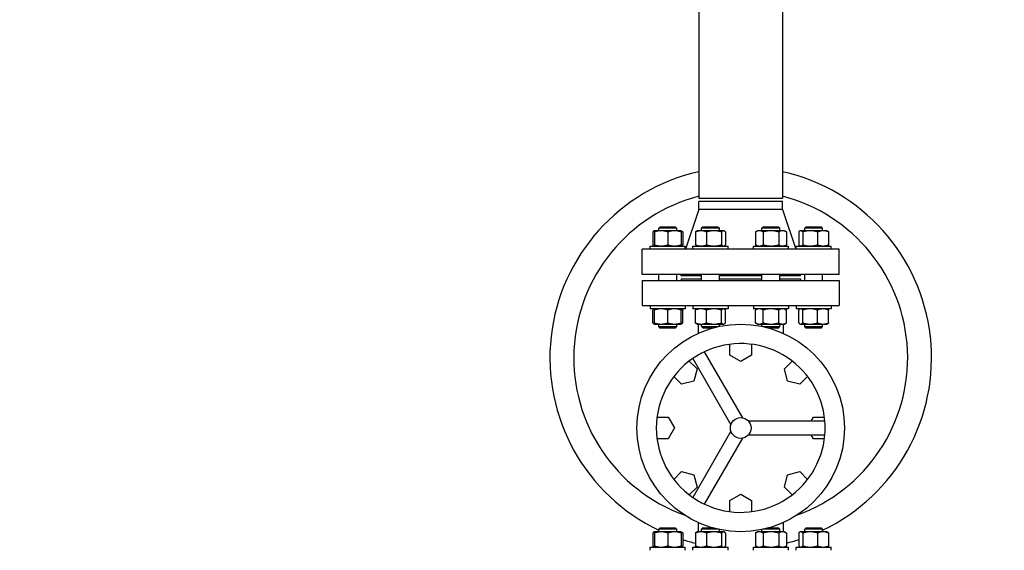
# Model space of a CAD drawing. Header units: inches. Extents: x 24 to 1128, y -94 to 748.
# Tile 493 of 546: x 403 to 444, y 658 to 680. Entities that reach past the tile are written whole.
import ezdxf

# ---------------------------------------------------------------- set-up
doc = ezdxf.new("R2010")
doc.units = ezdxf.units.IN
doc.header["$LTSCALE"] = 32
doc.header["$MEASUREMENT"] = 0
doc.layers.add('Dimension (ANSI)', color=7, linetype='Continuous', lineweight=25)
doc.layers.add('Visible (ANSI)', color=7, linetype='Continuous', lineweight=30)
doc.styles.add('Note Text (ANSI)', font='tahoma.ttf')
doc.dimstyles.new('Architectural (ANSI)', dxfattribs={"dimscale": 32, "dimtxt": 0.125, "dimasz": 0.098425, "dimexe": 0.125, "dimexo": 0.0625, "dimgap": 0.031496, "dimtad": 0, "dimtih": 1, "dimtoh": 1, "dimdec": 4, "dimrnd": 1e-08, "dimzin": 3, "dimdsep": 46, "dimlunit": 4, "dimtxsty": 'Note Text (ANSI)', "dimcen": 0.09, "dimdle": 0.393701, "dimclrd": 256, "dimclre": 256, "dimclrt": 256, "dimadec": 0, "dimazin": 3, "dimtfac": 0.96, "dimtofl": 0, "dimtmove": 0, "dimatfit": 3, "dimfxl": 1, "dimfrac": 2, "dimtolj": 1, "dimtzin": 12, "dimlwd": -1, "dimlwe": -1, "dimarcsym": 0})

# ---------------------------------------------------------------- blocks, each defined once
blk = doc.blocks.new('*D22')
at = {"layer": 'Defpoints', "color": 0, "transparency": 16777216}
for p in [(450.012, 697.62), (363.389, 480.059), (493.915, 480.059)]:
    blk.add_point(p, dxfattribs=at)
at = {"layer": 'Dimension (ANSI)', "transparency": 16777216}
for p, q in [((448.012, 697.62), (359.389, 697.62)), ((363.389, 694.471), (363.389, 595.373)), ((363.389, 483.209), (363.389, 588.307)), ((491.915, 480.059), (359.389, 480.059))]:
    blk.add_line(p, q, dxfattribs=at)
for points in [[(362.864, 694.471), (363.914, 694.471), (363.389, 697.62)], [(362.864, 483.209), (363.914, 483.209), (363.389, 480.059)]]:
    blk.add_solid(points, dxfattribs=at)
at = {"layer": 'Dimension (ANSI)', "transparency": 16777216, "insert": (350.24, 594.365), "char_height": 4, "attachment_point": 1, "style": 'Note Text (ANSI)'}
blk.add_mtext('\\A1;18\'-1 9/16"', dxfattribs=at)

msp = doc.modelspace()

# ---------------------------------------------------------------- linework, layer by layer
at = {"layer": 'Visible (ANSI)'}
for p, q in [((431.61679, 685.23641), (431.61679, 672.48641)), ((435.11679, 685.23641), (435.11679, 672.48641)), ((435.11679, 672.48641), (431.61679, 672.48641)), ((435.11679, 672.36141), (431.61679, 672.36141)), ((431.61679, 672.02141), (431.61679, 672.36141)), ((435.11679, 672.02141), (435.11679, 672.36141)), ((431.61679, 672.02141), (431.05679, 670.36141)), ((435.11679, 672.02141), (431.61679, 672.02141)), ((435.11679, 672.02141), (435.67679, 670.36141)), ((429.99625, 671.30391), (429.93375, 671.24141)), ((430.68375, 671.24141), (429.93375, 671.24141)), ((429.93375, 671.13641), (429.93375, 671.24141)), ((429.99625, 671.30391), (430.62125, 671.30391)), ((430.62125, 671.30391), (430.68375, 671.24141)), ((430.68375, 671.13641), (430.68375, 671.24141)), ((431.78761, 671.30391), (431.72511, 671.24141)), ((432.47511, 671.24141), (431.72511, 671.24141)), ((431.72511, 671.13641), (431.72511, 671.24141)), ((431.78761, 671.30391), (432.41261, 671.30391)), ((432.41261, 671.30391), (432.47511, 671.24141)), ((432.47511, 671.13641), (432.47511, 671.24141)), ((434.32097, 671.30391), (434.25847, 671.24141)), ((435.00847, 671.24141), (434.25847, 671.24141)), ((434.25847, 671.13641), (434.25847, 671.24141)), ((434.32097, 671.30391), (434.94597, 671.30391)), ((434.94597, 671.30391), (435.00847, 671.24141)), ((435.00847, 671.13641), (435.00847, 671.24141)), ((436.11233, 671.30391), (436.04983, 671.24141)), ((436.79983, 671.24141), (436.04983, 671.24141)), ((436.04983, 671.13641), (436.04983, 671.24141)), ((436.11233, 671.30391), (436.73733, 671.30391)), ((436.73733, 671.30391), (436.79983, 671.24141)), ((436.79983, 671.13641), (436.79983, 671.24141)), ((429.68136, 671.08617), (429.68136, 670.54565)), ((429.74625, 671.13641), (429.72641, 671.12495)), ((430.0275, 671.13641), (429.74625, 671.13641)), ((429.74625, 671.08617), (429.74625, 670.54565)), ((430.59, 671.13641), (430.0275, 671.13641)), ((430.30875, 671.08617), (430.30875, 670.54565)), ((430.87125, 671.13641), (430.59, 671.13641)), ((430.87125, 671.13641), (430.89109, 671.12495)), ((430.87125, 671.08617), (430.87125, 670.54565)), ((430.93614, 671.08617), (430.93614, 670.54565)), ((431.47272, 671.08617), (431.47272, 670.54565)), ((431.53761, 671.13641), (431.51777, 671.12495)), ((431.70236, 671.13641), (431.53761, 671.13641)), ((432.24569, 671.13641), (431.70236, 671.13641)), ((431.932, 671.08617), (431.932, 670.54565)), ((432.64344, 671.13641), (432.24569, 671.13641)), ((432.55939, 671.08617), (432.55939, 670.54565)), ((432.66261, 671.13641), (432.64344, 671.13641)), ((432.66261, 671.13641), (432.68245, 671.12495)), ((432.7275, 671.08617), (432.7275, 670.54565)), ((434.07097, 671.13641), (433.98395, 671.08617)), ((433.98395, 671.08617), (433.98395, 670.54565)), ((434.14633, 671.13641), (434.07097, 671.13641)), ((434.63347, 671.13641), (434.14633, 671.13641)), ((434.30871, 671.08617), (434.30871, 670.54565)), ((435.12061, 671.13641), (434.63347, 671.13641)), ((434.95823, 671.08617), (434.95823, 670.54565)), ((435.19597, 671.13641), (435.12061, 671.13641)), ((435.19597, 671.13641), (435.28299, 671.08617)), ((435.28299, 671.08617), (435.28299, 670.54565)), ((435.79745, 671.08617), (435.79745, 670.54565)), ((435.86233, 671.13641), (435.84249, 671.12495)), ((435.8815, 671.13641), (435.86233, 671.13641)), ((436.27925, 671.13641), (435.8815, 671.13641)), ((435.96555, 671.08617), (435.96555, 670.54565)), ((436.82258, 671.13641), (436.27925, 671.13641)), ((436.59294, 671.08617), (436.59294, 670.54565)), ((436.98733, 671.13641), (436.82258, 671.13641)), ((436.98733, 671.13641), (437.00718, 671.12495)), ((437.05222, 671.08617), (437.05222, 670.54565)), ((429.57425, 670.49541), (431.04325, 670.49541)), ((429.57425, 670.36141), (429.57425, 670.49541)), ((429.74625, 670.49541), (429.72641, 670.50687)), ((430.87125, 670.49541), (430.89109, 670.50687)), ((431.04325, 670.36141), (431.04325, 670.49541)), ((431.36561, 670.49541), (432.83461, 670.49541)), ((431.36561, 670.36141), (431.36561, 670.49541)), ((431.53761, 670.49541), (431.51777, 670.50687)), ((432.66261, 670.49541), (432.68245, 670.50687)), ((432.83461, 670.36141), (432.83461, 670.49541)), ((433.89897, 670.49541), (435.36797, 670.49541)), ((433.89897, 670.36141), (433.89897, 670.49541)), ((434.07097, 670.49541), (433.98395, 670.54565)), ((435.19597, 670.49541), (435.28299, 670.54565)), ((435.36797, 670.36141), (435.36797, 670.49541)), ((435.69033, 670.49541), (437.15933, 670.49541)), ((435.69033, 670.36141), (435.69033, 670.49541)), ((435.86233, 670.49541), (435.84249, 670.50687)), ((436.98733, 670.49541), (437.00718, 670.50687)), ((437.15933, 670.36141), (437.15933, 670.49541)), ((437.49179, 670.36141), (429.24179, 670.36141)), ((429.24179, 669.30141), (429.24179, 670.36141)), ((437.49179, 669.30141), (437.49179, 670.36141)), ((437.49179, 669.30141), (429.24179, 669.30141)), ((429.93375, 669.05641), (429.93375, 669.30141)), ((430.68375, 669.05641), (430.68375, 669.30141)), ((430.86679, 669.24141), (430.86679, 669.30141)), ((431.72511, 669.24141), (430.86679, 669.24141)), ((431.72511, 669.05641), (431.72511, 669.30141)), ((432.47511, 669.05641), (432.47511, 669.30141)), ((434.25847, 669.24141), (432.47511, 669.24141)), ((434.25847, 669.05641), (434.25847, 669.30141)), ((435.00847, 669.05641), (435.00847, 669.30141)), ((435.86679, 669.24141), (435.00847, 669.24141)), ((435.86679, 669.24141), (435.86679, 669.30141)), ((436.04983, 669.05641), (436.04983, 669.30141)), ((436.79983, 669.05641), (436.79983, 669.30141)), ((429.24179, 669.05641), (437.49179, 669.05641)), ((429.24179, 669.05641), (429.24179, 667.99641)), ((430.86679, 669.11641), (431.72511, 669.11641)), ((430.86679, 669.11641), (430.86679, 669.05641)), ((432.47511, 669.11641), (434.25847, 669.11641)), ((435.00847, 669.11641), (435.86679, 669.11641)), ((435.86679, 669.11641), (435.86679, 669.05641)), ((437.49179, 669.05641), (437.49179, 667.99641)), ((429.24179, 667.99641), (437.49179, 667.99641)), ((429.57425, 667.99641), (429.57425, 667.86241)), ((431.04325, 667.99641), (431.04325, 667.86241)), ((431.36561, 667.99641), (431.36561, 667.86241)), ((432.83461, 667.99641), (432.83461, 667.86241)), ((433.89897, 667.99641), (433.89897, 667.86241)), ((435.36797, 667.99641), (435.36797, 667.86241)), ((435.69033, 667.99641), (435.69033, 667.86241)), ((437.15933, 667.99641), (437.15933, 667.86241)), ((431.04325, 667.86241), (429.57425, 667.86241)), ((429.68136, 667.27165), (429.68136, 667.81217)), ((429.74625, 667.86241), (429.72641, 667.85095)), ((429.74625, 667.27165), (429.74625, 667.81217)), ((430.30875, 667.27165), (430.30875, 667.81217)), ((430.87125, 667.86241), (430.89109, 667.85095)), ((430.87125, 667.27165), (430.87125, 667.81217)), ((430.93614, 667.27165), (430.93614, 667.81217)), ((432.83461, 667.86241), (431.36561, 667.86241)), ((431.47272, 667.27165), (431.47272, 667.81217)), ((431.53761, 667.86241), (431.51777, 667.85095)), ((431.932, 667.27165), (431.932, 667.81217)), ((432.55939, 667.27165), (432.55939, 667.81217)), ((432.66261, 667.86241), (432.68245, 667.85095)), ((432.7275, 667.27165), (432.7275, 667.81217)), ((435.36797, 667.86241), (433.89897, 667.86241)), ((434.07097, 667.86241), (433.98395, 667.81217)), ((433.98395, 667.27165), (433.98395, 667.81217)), ((434.30871, 667.27165), (434.30871, 667.81217)), ((434.95823, 667.27165), (434.95823, 667.81217)), ((435.19597, 667.86241), (435.28299, 667.81217)), ((435.28299, 667.27165), (435.28299, 667.81217)), ((437.15933, 667.86241), (435.69033, 667.86241)), ((435.79745, 667.27165), (435.79745, 667.81217)), ((435.86233, 667.86241), (435.84249, 667.85095)), ((435.96555, 667.27165), (435.96555, 667.81217)), ((436.59294, 667.27165), (436.59294, 667.81217)), ((436.98733, 667.86241), (437.00718, 667.85095)), ((437.05222, 667.27165), (437.05222, 667.81217)), ((429.74625, 667.22141), (429.72641, 667.23287)), ((429.74625, 667.22141), (430.0275, 667.22141)), ((429.93375, 667.11641), (429.93375, 667.22141)), ((429.93375, 667.11641), (430.68375, 667.11641)), ((429.99625, 667.05391), (429.93375, 667.11641)), ((430.0275, 667.22141), (430.59, 667.22141)), ((430.59, 667.22141), (430.87125, 667.22141)), ((430.62125, 667.05391), (430.68375, 667.11641)), ((430.68375, 667.11641), (430.68375, 667.22141)), ((430.87125, 667.22141), (430.89109, 667.23287)), ((431.53761, 667.22141), (431.51777, 667.23287)), ((431.53761, 667.22141), (431.70236, 667.22141)), ((431.58679, 667.22141), (431.58679, 666.83555)), ((431.70236, 667.22141), (432.24569, 667.22141)), ((431.72511, 667.11641), (431.72511, 667.22141)), ((431.72511, 667.11641), (432.43943, 667.11641)), ((431.78761, 667.05391), (431.72511, 667.11641)), ((432.24569, 667.22141), (432.64344, 667.22141)), ((432.47511, 667.12404), (432.47511, 667.22141)), ((432.64344, 667.22141), (432.66261, 667.22141)), ((432.66261, 667.22141), (432.68245, 667.23287)), ((434.07097, 667.22141), (433.98395, 667.27165)), ((434.07097, 667.22141), (434.14633, 667.22141)), ((434.14633, 667.22141), (434.63347, 667.22141)), ((434.25847, 667.12404), (434.25847, 667.22141)), ((434.29415, 667.11641), (435.00847, 667.11641)), ((434.63347, 667.22141), (435.12061, 667.22141)), ((434.94597, 667.05391), (435.00847, 667.11641)), ((435.00847, 667.11641), (435.00847, 667.22141)), ((435.12061, 667.22141), (435.19597, 667.22141)), ((435.14679, 667.22141), (435.14679, 666.83555)), ((435.19597, 667.22141), (435.28299, 667.27165)), ((435.86233, 667.22141), (435.84249, 667.23287)), ((435.86233, 667.22141), (435.8815, 667.22141)), ((435.8815, 667.22141), (436.27925, 667.22141)), ((436.04983, 667.11641), (436.04983, 667.22141)), ((436.04983, 667.11641), (436.79983, 667.11641)), ((436.11233, 667.05391), (436.04983, 667.11641)), ((436.27925, 667.22141), (436.82258, 667.22141)), ((436.73733, 667.05391), (436.79983, 667.11641)), ((436.79983, 667.11641), (436.79983, 667.22141)), ((436.82258, 667.22141), (436.98733, 667.22141)), ((436.98733, 667.22141), (437.00718, 667.23287)), ((430.62125, 667.05391), (429.99625, 667.05391)), ((432.18894, 667.05391), (431.78761, 667.05391)), ((434.94597, 667.05391), (434.54465, 667.05391)), ((436.73733, 667.05391), (436.11233, 667.05391)), ((432.90953, 665.91241), (432.90953, 666.37502)), ((433.82405, 666.37502), (433.82405, 665.91241)), ((433.45582, 663.2922), (431.85475, 666.06534)), ((433.36679, 665.64841), (432.90953, 665.91241)), ((433.82405, 665.91241), (433.36679, 665.64841)), ((431.20916, 665.6707), (431.53628, 665.34359)), ((431.35246, 665.77534), (432.95353, 663.0022)), ((435.19731, 665.34359), (435.52442, 665.6707)), ((431.53628, 665.34359), (431.39962, 664.83358)), ((435.33396, 664.83358), (435.19731, 665.34359)), ((430.88961, 664.69692), (430.5625, 665.02404)), ((431.39962, 664.83358), (430.88961, 664.69692)), ((435.84397, 664.69692), (435.33396, 664.83358)), ((436.17108, 665.02404), (435.84397, 664.69692)), ((429.85818, 663.32367), (430.32079, 663.32367)), ((430.32079, 663.32367), (430.58479, 662.86641)), ((436.89317, 663.15641), (433.69102, 663.15641)), ((436.31622, 663.15641), (436.41279, 663.32367)), ((436.41279, 663.32367), (436.8754, 663.32367)), ((430.58479, 662.86641), (430.32079, 662.40915)), ((432.95353, 662.73062), (431.35246, 659.95748)), ((433.69102, 662.57641), (436.89317, 662.57641)), ((436.41279, 662.40915), (436.31622, 662.57641)), ((430.32079, 662.40915), (429.85818, 662.40915)), ((431.85475, 659.66748), (433.45582, 662.44062)), ((436.8754, 662.40915), (436.41279, 662.40915)), ((430.5625, 660.70878), (430.88961, 661.03589)), ((430.88961, 661.03589), (431.39962, 660.89924)), ((435.33396, 660.89924), (435.84397, 661.03589)), ((435.84397, 661.03589), (436.17108, 660.70878)), ((431.39962, 660.89924), (431.53628, 660.38923)), ((435.19731, 660.38923), (435.33396, 660.89924)), ((431.53628, 660.38923), (431.20916, 660.06212)), ((435.52442, 660.06212), (435.19731, 660.38923)), ((432.90953, 659.82041), (433.36679, 660.08441)), ((432.90953, 659.3578), (432.90953, 659.82041)), ((433.36679, 660.08441), (433.82405, 659.82041)), ((433.82405, 659.82041), (433.82405, 659.3578)), ((431.58679, 658.89727), (431.58679, 658.51141)), ((435.14679, 658.89727), (435.14679, 658.51141)), ((429.68136, 658.46117), (429.68136, 657.92065)), ((429.74625, 658.51141), (429.72641, 658.49995)), ((430.0275, 658.51141), (429.74625, 658.51141)), ((429.74625, 658.46117), (429.74625, 657.92065)), ((429.99625, 658.67891), (429.93375, 658.61641)), ((430.68375, 658.61641), (429.93375, 658.61641)), ((429.93375, 658.51141), (429.93375, 658.61641)), ((429.99625, 658.67891), (430.62125, 658.67891)), ((430.59, 658.51141), (430.0275, 658.51141)), ((430.30875, 658.46117), (430.30875, 657.92065)), ((430.87125, 658.51141), (430.59, 658.51141)), ((430.62125, 658.67891), (430.68375, 658.61641)), ((430.68375, 658.51141), (430.68375, 658.61641)), ((430.87125, 658.51141), (430.89109, 658.49995)), ((430.87125, 658.46117), (430.87125, 657.92065)), ((430.93614, 658.46117), (430.93614, 657.92065)), ((431.47272, 658.46117), (431.47272, 657.92065)), ((431.53761, 658.51141), (431.51777, 658.49995)), ((431.70236, 658.51141), (431.53761, 658.51141)), ((432.24569, 658.51141), (431.70236, 658.51141)), ((431.78761, 658.67891), (431.72511, 658.61641)), ((432.43943, 658.61641), (431.72511, 658.61641)), ((431.72511, 658.51141), (431.72511, 658.61641)), ((431.78761, 658.67891), (432.18894, 658.67891)), ((431.932, 658.46117), (431.932, 657.92065)), ((432.64344, 658.51141), (432.24569, 658.51141)), ((432.47511, 658.51141), (432.47511, 658.60878)), ((432.55939, 658.46117), (432.55939, 657.92065)), ((432.66261, 658.51141), (432.64344, 658.51141)), ((432.66261, 658.51141), (432.68245, 658.49995)), ((432.7275, 658.46117), (432.7275, 657.92065)), ((434.07097, 658.51141), (433.98395, 658.46117)), ((433.98395, 658.46117), (433.98395, 657.92065)), ((434.14633, 658.51141), (434.07097, 658.51141)), ((434.63347, 658.51141), (434.14633, 658.51141)), ((434.25847, 658.51141), (434.25847, 658.60878)), ((435.00847, 658.61641), (434.29415, 658.61641)), ((434.30871, 658.46117), (434.30871, 657.92065)), ((434.54465, 658.67891), (434.94597, 658.67891)), ((435.12061, 658.51141), (434.63347, 658.51141)), ((434.94597, 658.67891), (435.00847, 658.61641)), ((434.95823, 658.46117), (434.95823, 657.92065)), ((435.00847, 658.51141), (435.00847, 658.61641)), ((435.19597, 658.51141), (435.12061, 658.51141)), ((435.19597, 658.51141), (435.28299, 658.46117)), ((435.28299, 658.46117), (435.28299, 657.92065)), ((435.79745, 658.46117), (435.79745, 657.92065)), ((435.86233, 658.51141), (435.84249, 658.49995)), ((435.8815, 658.51141), (435.86233, 658.51141)), ((436.27925, 658.51141), (435.8815, 658.51141)), ((435.96555, 658.46117), (435.96555, 657.92065)), ((436.11233, 658.67891), (436.04983, 658.61641)), ((436.79983, 658.61641), (436.04983, 658.61641)), ((436.04983, 658.51141), (436.04983, 658.61641)), ((436.11233, 658.67891), (436.73733, 658.67891)), ((436.82258, 658.51141), (436.27925, 658.51141)), ((436.59294, 658.46117), (436.59294, 657.92065)), ((436.73733, 658.67891), (436.79983, 658.61641)), ((436.79983, 658.51141), (436.79983, 658.61641)), ((436.98733, 658.51141), (436.82258, 658.51141)), ((436.98733, 658.51141), (437.00718, 658.49995)), ((437.05222, 658.46117), (437.05222, 657.92065)), ((429.57425, 657.87041), (431.04325, 657.87041)), ((429.57425, 657.73641), (429.57425, 657.87041)), ((429.74625, 657.87041), (429.72641, 657.88187)), ((430.87125, 657.87041), (430.89109, 657.88187)), ((431.04325, 657.73641), (431.04325, 657.87041)), ((431.36561, 657.87041), (432.83461, 657.87041)), ((431.36561, 657.73641), (431.36561, 657.87041)), ((431.53761, 657.87041), (431.51777, 657.88187)), ((432.66261, 657.87041), (432.68245, 657.88187)), ((432.83461, 657.73641), (432.83461, 657.87041)), ((433.89897, 657.87041), (435.36797, 657.87041)), ((433.89897, 657.73641), (433.89897, 657.87041)), ((434.07097, 657.87041), (433.98395, 657.92065)), ((435.19597, 657.87041), (435.28299, 657.92065)), ((435.36797, 657.73641), (435.36797, 657.87041)), ((435.69033, 657.87041), (437.15933, 657.87041)), ((435.69033, 657.73641), (435.69033, 657.87041)), ((435.86233, 657.87041), (435.84249, 657.88187)), ((436.98733, 657.87041), (437.00718, 657.88187)), ((437.15933, 657.73641), (437.15933, 657.87041))]:
    msp.add_line(p, q, dxfattribs=at)
for radius in [4.35, 0.435]:
    msp.add_circle((433.36679, 662.86641), radius, dxfattribs=at)
for centre, radius, start, end in [((433.36679, 665.80641), 8, 102.635625, 244.58763), ((433.36679, 665.80641), 8, 295.41237, 77.364375), ((433.36679, 665.80641), 7, 104.477512, 250.177195), ((433.36679, 665.80641), 7, 289.822805, 75.522488), ((433.36679, 662.86641), 3.53828, 4.701279, 115.298721), ((433.36679, 662.86641), 3.53828, 115.298721, 124.701279), ((433.36679, 662.86641), 3.53828, 124.701279, 235.298721), ((433.36679, 662.86641), 3.53828, 355.298721, 4.701279), ((433.36679, 662.86641), 3.53828, 244.701279, 355.298721), ((433.36679, 662.86641), 3.53828, 235.298721, 244.701279), ((433.36679, 665.80641), 8, 252.312107, 256.304687), ((433.36679, 665.80641), 8, 283.858516, 287.687893)]:
    msp.add_arc(centre, radius, start, end, dxfattribs=at)
for points, weights in [([(429.74625, 671.13361), (429.716, 671.1248), (429.68136, 671.08617)], [1.01375847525, 1.02892942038, 1]), ([(429.74625, 671.08617), (429.74625, 671.13641), (429.74625, 671.13641)], [1, 1.0379548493, 1]), ([(430.0275, 671.13641), (429.89697, 671.13641), (429.74625, 671.08617)], [1, 1.0379548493, 1]), ([(430.30875, 671.08617), (430.15803, 671.13641), (430.0275, 671.13641)], [1, 1.0379548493, 1]), ([(430.59, 671.13641), (430.45947, 671.13641), (430.30875, 671.08617)], [1, 1.0379548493, 1]), ([(430.87125, 671.08617), (430.72053, 671.13641), (430.59, 671.13641)], [1, 1.0379548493, 1]), ([(430.87125, 671.13641), (430.87125, 671.13641), (430.87125, 671.08617)], [1, 1.0379548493, 1]), ([(430.93614, 671.08617), (430.90265, 671.09984), (430.87125, 671.10965)], [1, 1.01005189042, 1.01477953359]), ([(430.89109, 671.12495), (430.91239, 671.11266), (430.93614, 671.08617)], [1.01895290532, 1.01965956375, 1]), ([(431.70236, 671.13641), (431.59579, 671.13641), (431.47272, 671.08617)], [1, 1.0379548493, 1]), ([(431.47272, 671.08617), (431.49647, 671.11266), (431.51777, 671.12495)], [1, 1.01965956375, 1.01895290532]), ([(431.932, 671.08617), (431.80894, 671.13641), (431.70236, 671.13641)], [1, 1.0379548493, 1]), ([(432.24569, 671.13641), (432.10011, 671.13641), (431.932, 671.08617)], [1, 1.0379548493, 1]), ([(432.55939, 671.08617), (432.39128, 671.13641), (432.24569, 671.13641)], [1, 1.0379548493, 1]), ([(432.64344, 671.13641), (432.60443, 671.13641), (432.55939, 671.08617)], [1, 1.0379548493, 1]), ([(432.7275, 671.08617), (432.68245, 671.13641), (432.64344, 671.13641)], [1, 1.0379548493, 1]), ([(434.14633, 671.13641), (434.07097, 671.13641), (433.98395, 671.08617)], [1, 1.0379548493, 1]), ([(434.30871, 671.08617), (434.22169, 671.13641), (434.14633, 671.13641)], [1, 1.0379548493, 1]), ([(434.63347, 671.13641), (434.48275, 671.13641), (434.30871, 671.08617)], [1, 1.0379548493, 1]), ([(434.95823, 671.08617), (434.78419, 671.13641), (434.63347, 671.13641)], [1, 1.0379548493, 1]), ([(435.12061, 671.13641), (435.04525, 671.13641), (434.95823, 671.08617)], [1, 1.0379548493, 1]), ([(435.28299, 671.08617), (435.19597, 671.13641), (435.12061, 671.13641)], [1, 1.0379548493, 1]), ([(435.8815, 671.13641), (435.84249, 671.13641), (435.79745, 671.08617)], [1, 1.0379548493, 1]), ([(435.96555, 671.08617), (435.92051, 671.13641), (435.8815, 671.13641)], [1, 1.0379548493, 1]), ([(436.27925, 671.13641), (436.13366, 671.13641), (435.96555, 671.08617)], [1, 1.0379548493, 1]), ([(436.59294, 671.08617), (436.42483, 671.13641), (436.27925, 671.13641)], [1, 1.0379548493, 1]), ([(436.82258, 671.13641), (436.716, 671.13641), (436.59294, 671.08617)], [1, 1.0379548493, 1]), ([(437.05222, 671.08617), (436.92916, 671.13641), (436.82258, 671.13641)], [1, 1.0379548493, 1]), ([(437.00718, 671.12495), (437.02847, 671.11266), (437.05222, 671.08617)], [1.01895290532, 1.01965956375, 1]), ([(429.68136, 670.54565), (429.716, 670.50702), (429.74625, 670.49821)], [1, 1.02892942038, 1.01375847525]), ([(429.74625, 670.54565), (429.89697, 670.49541), (430.0275, 670.49541)], [1, 1.0379548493, 1]), ([(429.74625, 670.49541), (429.74625, 670.49541), (429.74625, 670.54565)], [1, 1.0379548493, 1]), ([(430.0275, 670.49541), (430.15803, 670.49541), (430.30875, 670.54565)], [1, 1.0379548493, 1]), ([(430.30875, 670.54565), (430.45947, 670.49541), (430.59, 670.49541)], [1, 1.0379548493, 1]), ([(430.59, 670.49541), (430.72053, 670.49541), (430.87125, 670.54565)], [1, 1.0379548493, 1]), ([(430.87125, 670.54565), (430.87125, 670.49541), (430.87125, 670.49541)], [1, 1.0379548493, 1]), ([(430.87125, 670.52217), (430.90265, 670.53198), (430.93614, 670.54565)], [1.01477953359, 1.01005189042, 1]), ([(430.93614, 670.54565), (430.91239, 670.51916), (430.89109, 670.50687)], [1, 1.01965956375, 1.01895290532]), ([(431.47272, 670.54565), (431.59579, 670.49541), (431.70236, 670.49541)], [1, 1.0379548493, 1]), ([(431.51777, 670.50687), (431.49647, 670.51916), (431.47272, 670.54565)], [1.01895290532, 1.01965956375, 1]), ([(431.70236, 670.49541), (431.80894, 670.49541), (431.932, 670.54565)], [1, 1.0379548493, 1]), ([(431.932, 670.54565), (432.10011, 670.49541), (432.24569, 670.49541)], [1, 1.0379548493, 1]), ([(432.24569, 670.49541), (432.39128, 670.49541), (432.55939, 670.54565)], [1, 1.0379548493, 1]), ([(432.55939, 670.54565), (432.60443, 670.49541), (432.64344, 670.49541)], [1, 1.0379548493, 1]), ([(432.64344, 670.49541), (432.68245, 670.49541), (432.7275, 670.54565)], [1, 1.0379548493, 1]), ([(433.98395, 670.54565), (434.07097, 670.49541), (434.14633, 670.49541)], [1, 1.0379548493, 1]), ([(434.14633, 670.49541), (434.22169, 670.49541), (434.30871, 670.54565)], [1, 1.0379548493, 1]), ([(434.30871, 670.54565), (434.48275, 670.49541), (434.63347, 670.49541)], [1, 1.0379548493, 1]), ([(434.63347, 670.49541), (434.78419, 670.49541), (434.95823, 670.54565)], [1, 1.0379548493, 1]), ([(434.95823, 670.54565), (435.04525, 670.49541), (435.12061, 670.49541)], [1, 1.0379548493, 1]), ([(435.12061, 670.49541), (435.19597, 670.49541), (435.28299, 670.54565)], [1, 1.0379548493, 1]), ([(435.79745, 670.54565), (435.84249, 670.49541), (435.8815, 670.49541)], [1, 1.0379548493, 1]), ([(435.8815, 670.49541), (435.92051, 670.49541), (435.96555, 670.54565)], [1, 1.0379548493, 1]), ([(435.96555, 670.54565), (436.13366, 670.49541), (436.27925, 670.49541)], [1, 1.0379548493, 1]), ([(436.27925, 670.49541), (436.42483, 670.49541), (436.59294, 670.54565)], [1, 1.0379548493, 1]), ([(436.59294, 670.54565), (436.716, 670.49541), (436.82258, 670.49541)], [1, 1.0379548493, 1]), ([(436.82258, 670.49541), (436.92916, 670.49541), (437.05222, 670.54565)], [1, 1.0379548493, 1]), ([(437.05222, 670.54565), (437.02847, 670.51916), (437.00718, 670.50687)], [1, 1.01965956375, 1.01895290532]), ([(429.74625, 667.85961), (429.716, 667.8508), (429.68136, 667.81217)], [1.01375847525, 1.02892942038, 1]), ([(429.74625, 667.81217), (429.74625, 667.86241), (429.74625, 667.86241)], [1, 1.0379548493, 1]), ([(430.0275, 667.86241), (429.89697, 667.86241), (429.74625, 667.81217)], [1, 1.0379548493, 1]), ([(430.30875, 667.81217), (430.15803, 667.86241), (430.0275, 667.86241)], [1, 1.0379548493, 1]), ([(430.59, 667.86241), (430.45947, 667.86241), (430.30875, 667.81217)], [1, 1.0379548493, 1]), ([(430.87125, 667.81217), (430.72053, 667.86241), (430.59, 667.86241)], [1, 1.0379548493, 1]), ([(430.87125, 667.86241), (430.87125, 667.86241), (430.87125, 667.81217)], [1, 1.0379548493, 1]), ([(430.93614, 667.81217), (430.90265, 667.82584), (430.87125, 667.83565)], [1, 1.01005189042, 1.01477953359]), ([(430.89109, 667.85095), (430.91239, 667.83866), (430.93614, 667.81217)], [1.01895290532, 1.01965956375, 1]), ([(431.70236, 667.86241), (431.59579, 667.86241), (431.47272, 667.81217)], [1, 1.0379548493, 1]), ([(431.47272, 667.81217), (431.49647, 667.83866), (431.51777, 667.85095)], [1, 1.01965956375, 1.01895290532]), ([(431.932, 667.81217), (431.80894, 667.86241), (431.70236, 667.86241)], [1, 1.0379548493, 1]), ([(432.24569, 667.86241), (432.10011, 667.86241), (431.932, 667.81217)], [1, 1.0379548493, 1]), ([(432.55939, 667.81217), (432.39128, 667.86241), (432.24569, 667.86241)], [1, 1.0379548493, 1]), ([(432.64344, 667.86241), (432.60443, 667.86241), (432.55939, 667.81217)], [1, 1.0379548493, 1]), ([(432.7275, 667.81217), (432.68245, 667.86241), (432.64344, 667.86241)], [1, 1.0379548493, 1]), ([(434.14633, 667.86241), (434.07097, 667.86241), (433.98395, 667.81217)], [1, 1.0379548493, 1]), ([(434.30871, 667.81217), (434.22169, 667.86241), (434.14633, 667.86241)], [1, 1.0379548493, 1]), ([(434.63347, 667.86241), (434.48275, 667.86241), (434.30871, 667.81217)], [1, 1.0379548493, 1]), ([(434.95823, 667.81217), (434.78419, 667.86241), (434.63347, 667.86241)], [1, 1.0379548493, 1]), ([(435.12061, 667.86241), (435.04525, 667.86241), (434.95823, 667.81217)], [1, 1.0379548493, 1]), ([(435.28299, 667.81217), (435.19597, 667.86241), (435.12061, 667.86241)], [1, 1.0379548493, 1]), ([(435.8815, 667.86241), (435.84249, 667.86241), (435.79745, 667.81217)], [1, 1.0379548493, 1]), ([(435.96555, 667.81217), (435.92051, 667.86241), (435.8815, 667.86241)], [1, 1.0379548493, 1]), ([(436.27925, 667.86241), (436.13366, 667.86241), (435.96555, 667.81217)], [1, 1.0379548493, 1]), ([(436.59294, 667.81217), (436.42483, 667.86241), (436.27925, 667.86241)], [1, 1.0379548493, 1]), ([(436.82258, 667.86241), (436.716, 667.86241), (436.59294, 667.81217)], [1, 1.0379548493, 1]), ([(437.05222, 667.81217), (436.92916, 667.86241), (436.82258, 667.86241)], [1, 1.0379548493, 1]), ([(437.00718, 667.85095), (437.02847, 667.83866), (437.05222, 667.81217)], [1.01895290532, 1.01965956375, 1]), ([(429.68136, 667.27165), (429.716, 667.23302), (429.74625, 667.22421)], [1, 1.02892942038, 1.01375847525]), ([(429.74625, 667.22141), (429.74625, 667.22141), (429.74625, 667.27165)], [1, 1.0379548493, 1]), ([(429.74625, 667.27165), (429.89697, 667.22141), (430.0275, 667.22141)], [1, 1.0379548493, 1]), ([(430.0275, 667.22141), (430.15803, 667.22141), (430.30875, 667.27165)], [1, 1.0379548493, 1]), ([(430.30875, 667.27165), (430.45947, 667.22141), (430.59, 667.22141)], [1, 1.0379548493, 1]), ([(430.59, 667.22141), (430.72053, 667.22141), (430.87125, 667.27165)], [1, 1.0379548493, 1]), ([(430.87125, 667.27165), (430.87125, 667.22141), (430.87125, 667.22141)], [1, 1.0379548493, 1]), ([(430.87125, 667.24817), (430.90265, 667.25798), (430.93614, 667.27165)], [1.01477953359, 1.01005189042, 1]), ([(430.93614, 667.27165), (430.91239, 667.24516), (430.89109, 667.23287)], [1, 1.01965956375, 1.01895290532]), ([(431.51777, 667.23287), (431.49647, 667.24516), (431.47272, 667.27165)], [1.01895290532, 1.01965956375, 1]), ([(431.47272, 667.27165), (431.59579, 667.22141), (431.70236, 667.22141)], [1, 1.0379548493, 1]), ([(431.70236, 667.22141), (431.80894, 667.22141), (431.932, 667.27165)], [1, 1.0379548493, 1]), ([(431.932, 667.27165), (432.10011, 667.22141), (432.24569, 667.22141)], [1, 1.0379548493, 1]), ([(432.24569, 667.22141), (432.39128, 667.22141), (432.55939, 667.27165)], [1, 1.0379548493, 1]), ([(432.55939, 667.27165), (432.60443, 667.22141), (432.64344, 667.22141)], [1, 1.0379548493, 1]), ([(432.64344, 667.22141), (432.68245, 667.22141), (432.7275, 667.27165)], [1, 1.0379548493, 1]), ([(433.98395, 667.27165), (434.07097, 667.22141), (434.14633, 667.22141)], [1, 1.0379548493, 1]), ([(434.14633, 667.22141), (434.22169, 667.22141), (434.30871, 667.27165)], [1, 1.0379548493, 1]), ([(434.30871, 667.27165), (434.48275, 667.22141), (434.63347, 667.22141)], [1, 1.0379548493, 1]), ([(434.63347, 667.22141), (434.78419, 667.22141), (434.95823, 667.27165)], [1, 1.0379548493, 1]), ([(434.95823, 667.27165), (435.04525, 667.22141), (435.12061, 667.22141)], [1, 1.0379548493, 1]), ([(435.12061, 667.22141), (435.19597, 667.22141), (435.28299, 667.27165)], [1, 1.0379548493, 1]), ([(435.79745, 667.27165), (435.84249, 667.22141), (435.8815, 667.22141)], [1, 1.0379548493, 1]), ([(435.8815, 667.22141), (435.92051, 667.22141), (435.96555, 667.27165)], [1, 1.0379548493, 1]), ([(435.96555, 667.27165), (436.13366, 667.22141), (436.27925, 667.22141)], [1, 1.0379548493, 1]), ([(436.27925, 667.22141), (436.42483, 667.22141), (436.59294, 667.27165)], [1, 1.0379548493, 1]), ([(436.59294, 667.27165), (436.716, 667.22141), (436.82258, 667.22141)], [1, 1.0379548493, 1]), ([(436.82258, 667.22141), (436.92916, 667.22141), (437.05222, 667.27165)], [1, 1.0379548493, 1]), ([(437.05222, 667.27165), (437.02847, 667.24516), (437.00718, 667.23287)], [1, 1.01965956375, 1.01895290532]), ([(429.74625, 658.50861), (429.716, 658.4998), (429.68136, 658.46117)], [1.01375847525, 1.02892942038, 1]), ([(429.74625, 658.46117), (429.74625, 658.51141), (429.74625, 658.51141)], [1, 1.0379548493, 1]), ([(430.0275, 658.51141), (429.89697, 658.51141), (429.74625, 658.46117)], [1, 1.0379548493, 1]), ([(430.30875, 658.46117), (430.15803, 658.51141), (430.0275, 658.51141)], [1, 1.0379548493, 1]), ([(430.59, 658.51141), (430.45947, 658.51141), (430.30875, 658.46117)], [1, 1.0379548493, 1]), ([(430.87125, 658.46117), (430.72053, 658.51141), (430.59, 658.51141)], [1, 1.0379548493, 1]), ([(430.87125, 658.51141), (430.87125, 658.51141), (430.87125, 658.46117)], [1, 1.0379548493, 1]), ([(430.93614, 658.46117), (430.90265, 658.47484), (430.87125, 658.48465)], [1, 1.01005189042, 1.01477953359]), ([(430.89109, 658.49995), (430.91239, 658.48766), (430.93614, 658.46117)], [1.01895290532, 1.01965956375, 1]), ([(431.70236, 658.51141), (431.59579, 658.51141), (431.47272, 658.46117)], [1, 1.0379548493, 1]), ([(431.47272, 658.46117), (431.49647, 658.48766), (431.51777, 658.49995)], [1, 1.01965956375, 1.01895290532]), ([(431.932, 658.46117), (431.80894, 658.51141), (431.70236, 658.51141)], [1, 1.0379548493, 1]), ([(432.24569, 658.51141), (432.10011, 658.51141), (431.932, 658.46117)], [1, 1.0379548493, 1]), ([(432.55939, 658.46117), (432.39128, 658.51141), (432.24569, 658.51141)], [1, 1.0379548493, 1]), ([(432.64344, 658.51141), (432.60443, 658.51141), (432.55939, 658.46117)], [1, 1.0379548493, 1]), ([(432.7275, 658.46117), (432.68245, 658.51141), (432.64344, 658.51141)], [1, 1.0379548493, 1]), ([(434.14633, 658.51141), (434.07097, 658.51141), (433.98395, 658.46117)], [1, 1.0379548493, 1]), ([(434.30871, 658.46117), (434.22169, 658.51141), (434.14633, 658.51141)], [1, 1.0379548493, 1]), ([(434.63347, 658.51141), (434.48275, 658.51141), (434.30871, 658.46117)], [1, 1.0379548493, 1]), ([(434.95823, 658.46117), (434.78419, 658.51141), (434.63347, 658.51141)], [1, 1.0379548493, 1]), ([(435.12061, 658.51141), (435.04525, 658.51141), (434.95823, 658.46117)], [1, 1.0379548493, 1]), ([(435.28299, 658.46117), (435.19597, 658.51141), (435.12061, 658.51141)], [1, 1.0379548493, 1]), ([(435.8815, 658.51141), (435.84249, 658.51141), (435.79745, 658.46117)], [1, 1.0379548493, 1]), ([(435.96555, 658.46117), (435.92051, 658.51141), (435.8815, 658.51141)], [1, 1.0379548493, 1]), ([(436.27925, 658.51141), (436.13366, 658.51141), (435.96555, 658.46117)], [1, 1.0379548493, 1]), ([(436.59294, 658.46117), (436.42483, 658.51141), (436.27925, 658.51141)], [1, 1.0379548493, 1]), ([(436.82258, 658.51141), (436.716, 658.51141), (436.59294, 658.46117)], [1, 1.0379548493, 1]), ([(437.05222, 658.46117), (436.92916, 658.51141), (436.82258, 658.51141)], [1, 1.0379548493, 1]), ([(437.00718, 658.49995), (437.02847, 658.48766), (437.05222, 658.46117)], [1.01895290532, 1.01965956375, 1]), ([(429.68136, 657.92065), (429.716, 657.88202), (429.74625, 657.87321)], [1, 1.02892942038, 1.01375847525]), ([(429.74625, 657.92065), (429.89697, 657.87041), (430.0275, 657.87041)], [1, 1.0379548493, 1]), ([(429.74625, 657.87041), (429.74625, 657.87041), (429.74625, 657.92065)], [1, 1.0379548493, 1]), ([(430.0275, 657.87041), (430.15803, 657.87041), (430.30875, 657.92065)], [1, 1.0379548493, 1]), ([(430.30875, 657.92065), (430.45947, 657.87041), (430.59, 657.87041)], [1, 1.0379548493, 1]), ([(430.59, 657.87041), (430.72053, 657.87041), (430.87125, 657.92065)], [1, 1.0379548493, 1]), ([(430.87125, 657.92065), (430.87125, 657.87041), (430.87125, 657.87041)], [1, 1.0379548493, 1]), ([(430.87125, 657.89717), (430.90265, 657.90698), (430.93614, 657.92065)], [1.01477953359, 1.01005189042, 1]), ([(430.93614, 657.92065), (430.91239, 657.89416), (430.89109, 657.88187)], [1, 1.01965956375, 1.01895290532]), ([(431.47272, 657.92065), (431.59579, 657.87041), (431.70236, 657.87041)], [1, 1.0379548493, 1]), ([(431.51777, 657.88187), (431.49647, 657.89416), (431.47272, 657.92065)], [1.01895290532, 1.01965956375, 1]), ([(431.70236, 657.87041), (431.80894, 657.87041), (431.932, 657.92065)], [1, 1.0379548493, 1]), ([(431.932, 657.92065), (432.10011, 657.87041), (432.24569, 657.87041)], [1, 1.0379548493, 1]), ([(432.24569, 657.87041), (432.39128, 657.87041), (432.55939, 657.92065)], [1, 1.0379548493, 1]), ([(432.55939, 657.92065), (432.60443, 657.87041), (432.64344, 657.87041)], [1, 1.0379548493, 1]), ([(432.64344, 657.87041), (432.68245, 657.87041), (432.7275, 657.92065)], [1, 1.0379548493, 1]), ([(433.98395, 657.92065), (434.07097, 657.87041), (434.14633, 657.87041)], [1, 1.0379548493, 1]), ([(434.14633, 657.87041), (434.22169, 657.87041), (434.30871, 657.92065)], [1, 1.0379548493, 1]), ([(434.30871, 657.92065), (434.48275, 657.87041), (434.63347, 657.87041)], [1, 1.0379548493, 1]), ([(434.63347, 657.87041), (434.78419, 657.87041), (434.95823, 657.92065)], [1, 1.0379548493, 1]), ([(434.95823, 657.92065), (435.04525, 657.87041), (435.12061, 657.87041)], [1, 1.0379548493, 1]), ([(435.12061, 657.87041), (435.19597, 657.87041), (435.28299, 657.92065)], [1, 1.0379548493, 1]), ([(435.79745, 657.92065), (435.84249, 657.87041), (435.8815, 657.87041)], [1, 1.0379548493, 1]), ([(435.8815, 657.87041), (435.92051, 657.87041), (435.96555, 657.92065)], [1, 1.0379548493, 1]), ([(435.96555, 657.92065), (436.13366, 657.87041), (436.27925, 657.87041)], [1, 1.0379548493, 1]), ([(436.27925, 657.87041), (436.42483, 657.87041), (436.59294, 657.92065)], [1, 1.0379548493, 1]), ([(436.59294, 657.92065), (436.716, 657.87041), (436.82258, 657.87041)], [1, 1.0379548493, 1]), ([(436.82258, 657.87041), (436.92916, 657.87041), (437.05222, 657.92065)], [1, 1.0379548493, 1]), ([(437.05222, 657.92065), (437.02847, 657.89416), (437.00718, 657.88187)], [1, 1.01965956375, 1.01895290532])]:
    msp.add_rational_spline(points, weights, degree=2, dxfattribs=at)

# ---------------------------------------------------------------- dimensions: what is measured, and where the dimension line sits
at = {"layer": 'Dimension (ANSI)'}
dim = msp.add_linear_dim(base=(363.38871, 480.05891), p1=(450.01179, 697.62041), p2=(493.91529, 480.05891), angle=270, dimstyle='Architectural (ANSI)', override={"dimgap": 0.031496, "dimdec": 4, "dimlfac": 1, "dimtol": 0, "dimlim": 0, "dimtp": 0, "dimtm": 0, "dimtdec": 2, "dimatfit": 1}, dxfattribs=at)
dim.commit()
dim.dimension.update_dxf_attribs({"geometry": '*D22', "text_midpoint": (363.38871, 591.83966), "dimtype": 160})

doc.saveas('drawing.dxf')
